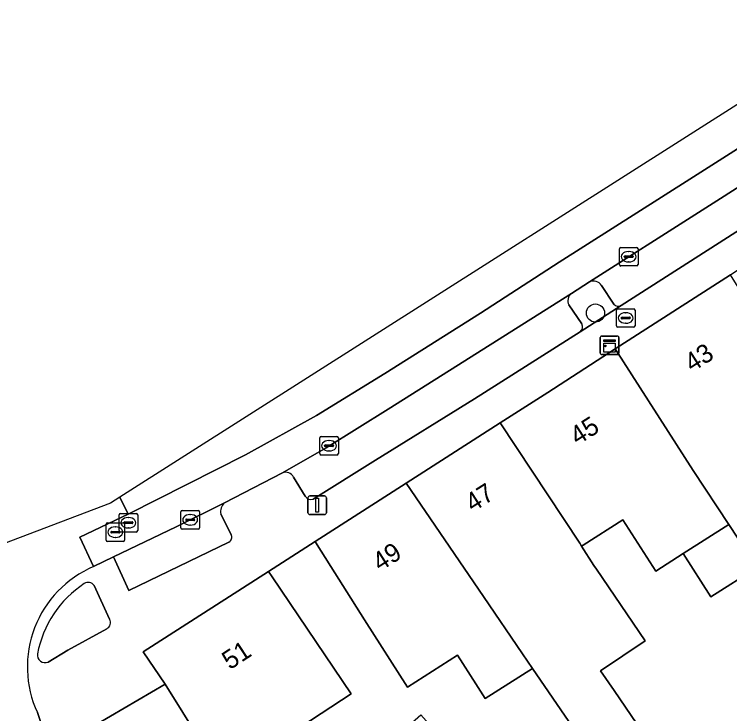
# Model space of a CAD drawing. Extents: x 159499 to 160349, y 382524 to 383273.
# Drawn here: x 159777.01 to 159815.47, y 383137.78 to 383175.38 of the extents above; entities that cross this region are included whole.
import ezdxf

# ---------------------------------------------------------------- set-up
doc = ezdxf.new("R2010")
doc.units = 0
for name, color, linetype in [('IMGEO_Boom', 7, 'Continuous'), ('IMGEO_Brandkraan', 7, 'Continuous'), ('IMGEO_Erf', 7, 'Continuous'), ('IMGEO_Groenvoorziening', 7, 'Continuous'), ('IMGEO_Kast', 7, 'Continuous'), ('IMGEO_Kolk', 7, 'Continuous'), ('IMGEO_Lichtmast', 7, 'Continuous'), ('IMGEO_Pand', 7, 'Continuous'), ('IMGEO_Pand_nummerreeks', 7, 'Continuous'), ('IMGEO_Parkeervlak_open', 7, 'Continuous'), ('IMGEO_Rijbaan_lokaal_gesloten', 7, 'Continuous'), ('IMGEO_Rijbaan_lokaal_open', 7, 'Continuous'), ('IMGEO_Rioolput', 7, 'Continuous'), ('IMGEO_Voetpad_open', 7, 'Continuous')]:
    doc.layers.add(name, color=color, linetype=linetype)

msp = doc.modelspace()

# ---------------------------------------------------------------- linework, layer by layer
at = {"layer": 'IMGEO_Boom'}
msp.add_circle((159808.254, 383159.317), 0.489, dxfattribs=at)
at = {"layer": 'IMGEO_Brandkraan'}
for p, q in [((159809.458, 383159.554), (159810.31, 383159.554)), ((159809.383, 383158.628), (159809.383, 383159.48)), ((159809.871, 383159.334), (159809.896, 383159.334)), ((159810.384, 383159.48), (159810.384, 383158.628)), ((159809.642, 383159.048), (159809.642, 383159.06)), ((159810.08, 383159.011), (159809.682, 383159.011)), ((159809.685, 383159.097), (159810.083, 383159.097)), ((159809.894, 383158.774), (159809.869, 383158.774)), ((159810.126, 383159.06), (159810.126, 383159.048)), ((159810.31, 383158.554), (159809.458, 383158.554))]:
    msp.add_line(p, q, dxfattribs=at)
for points in [[(159809.458, 383159.554), (159810.31, 383159.554)], [(159809.383, 383158.628), (159809.383, 383159.48)], [(159810.384, 383159.48), (159810.384, 383158.628)], [(159810.31, 383158.554), (159809.458, 383158.554)]]:
    msp.add_lwpolyline(points, dxfattribs=at)
for centre, radius, start, end in [((159809.46, 383159.478), 0.0765, 91.552, 178.448), ((159809.46, 383159.478), 0.0765, 91.552, 178.448), ((159810.308, 383159.478), 0.0765, 1.552, 88.448), ((159810.308, 383159.478), 0.0765, 1.552, 88.448), ((159809.682, 383159.057), 0.0403, 85.8775, 175.7526), ((159809.679, 383159.047), 0.0366, 178.938, 274.7102), ((159810.083, 383159.054), 0.043, 264.8664, 352.4533), ((159810.087, 383159.059), 0.0386, 1.7309, 96.639), ((159809.46, 383158.63), 0.0765, 181.552, 268.448), ((159809.46, 383158.63), 0.0765, 181.552, 268.448), ((159810.308, 383158.63), 0.0765, 271.552, 358.448), ((159810.308, 383158.63), 0.0765, 271.552, 358.448)]:
    msp.add_arc(centre, radius, start, end, dxfattribs=at)
for centre, major_axis, ratio, start_param, end_param in [((159809.87, 383159.054), (-0.387, 0.002), 0.722429, 4.712389, 7.853982), ((159809.895, 383159.054), (-0.39, 0.002), 0.717154, 1.570796, 4.712389)]:
    msp.add_ellipse(centre, major_axis=major_axis, ratio=ratio, start_param=start_param, end_param=end_param, dxfattribs=at)
at = {"layer": 'IMGEO_Erf'}
msp.add_lwpolyline([(159816.95, 383145.641), (159814.464, 383144.054), (159812.978, 383146.383), (159811.496, 383145.437), (159809.729, 383148.206), (159807.601, 383146.848), (159807.511, 383146.791), (159808.175, 383145.753), (159808.314, 383145.546), (159810.929, 383141.7), (159808.53, 383140.09), (159809.26, 383139.022), (159810.481, 383137.237), (159810.452, 383137.218), (159818.244, 383126.331)], dxfattribs=at)
msp.add_lwpolyline([(159801.818, 383139.392), (159800.838, 383140.927), (159798.146, 383139.209), (159795.836, 383142.83), (159793.297, 383146.863), (159793.186, 383147.034), (159790.671, 383145.418), (159790.865, 383145.128), (159795.115, 383138.849), (159791.318, 383136.353), (159796.682, 383130.01), (159799.86, 383132.698), (159796.9, 383135.974), (159798.861, 383137.722), (159803.527, 383132.489), (159805.132, 383133.72), (159808.018, 383135.617), (159806.828, 383137.358), (159804.874, 383140.214), (159802.33, 383138.59)], close=True, dxfattribs=at)
at = {"layer": 'IMGEO_Groenvoorziening'}
for points in [[(159807.939, 383160.989), (159806.961, 383160.364)], [(159809.243, 383159.792), (159808.576, 383160.793)], [(159806.826, 383159.752), (159807.52, 383158.732)], [(159807.433, 383158.312), (159809.636, 383159.722)], [(159782.126, 383142.865), (159781.301, 383144.671)], [(159779.888, 383141.196), (159781.98, 383142.344)], [(159778.818, 383140.553), (159779.888, 383141.196)]]:
    msp.add_lwpolyline(points, dxfattribs=at)
for centre, radius, start, end in [((159808.158, 383160.569), 0.474, 28.2519, 117.5426), ((159807.249, 383159.98), 0.481, 126.8618, 208.259), ((159809.482, 383159.994), 0.312, 220.1816, 299.6195), ((159807.209, 383158.577), 0.348, 310.2056, 26.3886), ((159783.954, 383139.927), 5.801, 123.2929, 169.4248), ((159780.981, 383144.45), 0.389, 34.7118, 122.9175), ((159781.806, 383142.674), 0.373, 297.8047, 30.8864), ((159778.661, 383140.935), 0.413, 172.1414, 292.263)]:
    msp.add_arc(centre, radius, start, end, dxfattribs=at)
at = {"layer": 'IMGEO_Kast'}
for p, q in [((159808.514, 383157.159), (159808.514, 383158)), ((159808.514, 383158), (159808.514, 383157.159)), ((159808.589, 383158.084), (159809.43, 383158.084)), ((159809.43, 383158.084), (159808.589, 383158.084)), ((159809.514, 383158.009), (159809.514, 383157.168)), ((159809.514, 383157.168), (159809.514, 383158.009)), ((159809.439, 383157.084), (159808.598, 383157.084)), ((159808.598, 383157.084), (159809.439, 383157.084))]:
    msp.add_line(p, q, dxfattribs=at)
for points in [[(159808.709, 383157.874), (159809.309, 383157.874), (159809.309, 383157.789), (159808.709, 383157.789), (159808.709, 383157.874)], [(159808.709, 383157.699), (159809.309, 383157.699), (159809.309, 383157.21), (159808.709, 383157.21), (159808.709, 383157.699)]]:
    msp.add_lwpolyline(points, dxfattribs=at)
msp.add_circle((159808.793, 383157.548), 0.0377, dxfattribs=at)
for centre, start, end in [((159808.592, 383158.006), 92.4484, 184.2845), ((159808.592, 383158.006), 92.4484, 184.2845), ((159809.436, 383158.006), 2.4484, 94.2845), ((159809.436, 383158.006), 2.4484, 94.2845), ((159808.592, 383157.162), 182.4484, 274.2845), ((159808.592, 383157.162), 182.4484, 274.2845), ((159809.436, 383157.162), 272.4484, 4.2845), ((159809.436, 383157.162), 272.4484, 4.2845)]:
    msp.add_arc(centre, 0.0779, start, end, dxfattribs=at)
at = {"layer": 'IMGEO_Kolk'}
for p, q in [((159809.545, 383161.922), (159809.545, 383162.774)), ((159809.62, 383162.848), (159810.472, 383162.848)), ((159810.033, 383162.628), (159810.058, 383162.628)), ((159810.546, 383162.774), (159810.546, 383161.922)), ((159809.804, 383162.342), (159809.804, 383162.354)), ((159810.242, 383162.305), (159809.844, 383162.305)), ((159809.847, 383162.391), (159810.245, 383162.391)), ((159810.288, 383162.354), (159810.288, 383162.342)), ((159810.472, 383161.848), (159809.62, 383161.848)), ((159810.056, 383162.068), (159810.031, 383162.068)), ((159793.428, 383151.76), (159793.428, 383152.612)), ((159793.503, 383152.686), (159794.355, 383152.686)), ((159794.429, 383152.612), (159794.429, 383151.76)), ((159793.73, 383152.229), (159794.128, 383152.229)), ((159793.916, 383152.466), (159793.941, 383152.466)), ((159793.687, 383152.18), (159793.687, 383152.192)), ((159794.125, 383152.143), (159793.727, 383152.143)), ((159793.939, 383151.906), (159793.914, 383151.906)), ((159794.171, 383152.192), (159794.171, 383152.18)), ((159794.355, 383151.686), (159793.503, 383151.686)), ((159785.962, 383147.776), (159785.962, 383148.628)), ((159786.037, 383148.702), (159786.889, 383148.702)), ((159786.45, 383148.482), (159786.475, 383148.482)), ((159786.963, 383148.628), (159786.963, 383147.776)), ((159786.221, 383148.196), (159786.221, 383148.208)), ((159786.659, 383148.159), (159786.261, 383148.159)), ((159786.264, 383148.245), (159786.662, 383148.245)), ((159786.705, 383148.208), (159786.705, 383148.196)), ((159786.889, 383147.702), (159786.037, 383147.702)), ((159786.473, 383147.922), (159786.448, 383147.922))]:
    msp.add_line(p, q, dxfattribs=at)
for points in [[(159809.545, 383161.922), (159809.545, 383162.774)], [(159809.62, 383162.848), (159810.472, 383162.848)], [(159810.546, 383162.774), (159810.546, 383161.922)], [(159810.472, 383161.848), (159809.62, 383161.848)], [(159793.428, 383151.76), (159793.428, 383152.612)], [(159793.503, 383152.686), (159794.355, 383152.686)], [(159794.429, 383152.612), (159794.429, 383151.76)], [(159794.355, 383151.686), (159793.503, 383151.686)], [(159785.962, 383147.776), (159785.962, 383148.628)], [(159786.037, 383148.702), (159786.889, 383148.702)], [(159786.963, 383148.628), (159786.963, 383147.776)], [(159786.889, 383147.702), (159786.037, 383147.702)]]:
    msp.add_lwpolyline(points, dxfattribs=at)
for centre, radius, start, end in [((159809.622, 383162.772), 0.0765, 91.552, 178.448), ((159809.622, 383162.772), 0.0765, 91.552, 178.448), ((159810.47, 383162.772), 0.0765, 1.552, 88.448), ((159810.47, 383162.772), 0.0765, 1.552, 88.448), ((159809.844, 383162.351), 0.0403, 85.8775, 175.7526), ((159809.841, 383162.341), 0.0366, 178.938, 274.7102), ((159810.245, 383162.348), 0.043, 264.8664, 352.4533), ((159810.249, 383162.353), 0.0386, 1.7309, 96.639), ((159809.622, 383161.924), 0.0765, 181.552, 268.448), ((159809.622, 383161.924), 0.0765, 181.552, 268.448), ((159810.47, 383161.924), 0.0765, 271.552, 358.448), ((159810.47, 383161.924), 0.0765, 271.552, 358.448), ((159793.505, 383152.61), 0.0765, 91.552, 178.448), ((159793.505, 383152.61), 0.0765, 91.552, 178.448), ((159794.353, 383152.61), 0.0765, 1.552, 88.448), ((159794.353, 383152.61), 0.0765, 1.552, 88.448), ((159793.727, 383152.189), 0.0403, 85.8775, 175.7526), ((159794.132, 383152.191), 0.0386, 1.7309, 96.639), ((159793.724, 383152.179), 0.0366, 178.938, 274.7102), ((159794.128, 383152.186), 0.043, 264.8664, 352.4533), ((159793.505, 383151.762), 0.0765, 181.552, 268.448), ((159793.505, 383151.762), 0.0765, 181.552, 268.448), ((159794.353, 383151.762), 0.0765, 271.552, 358.448), ((159794.353, 383151.762), 0.0765, 271.552, 358.448), ((159786.039, 383148.626), 0.0765, 91.552, 178.448), ((159786.039, 383148.626), 0.0765, 91.552, 178.448), ((159786.887, 383148.626), 0.0765, 1.552, 88.448), ((159786.887, 383148.626), 0.0765, 1.552, 88.448), ((159786.261, 383148.205), 0.0403, 85.8775, 175.7526), ((159786.258, 383148.195), 0.0366, 178.938, 274.7102), ((159786.662, 383148.202), 0.043, 264.8664, 352.4533), ((159786.666, 383148.207), 0.0386, 1.7309, 96.639), ((159786.039, 383147.778), 0.0765, 181.552, 268.448), ((159786.039, 383147.778), 0.0765, 181.552, 268.448), ((159786.887, 383147.778), 0.0765, 271.552, 358.448), ((159786.887, 383147.778), 0.0765, 271.552, 358.448)]:
    msp.add_arc(centre, radius, start, end, dxfattribs=at)
for centre, major_axis, ratio, start_param, end_param in [((159810.032, 383162.348), (-0.387, 0.002), 0.722429, 4.712389, 7.853982), ((159810.057, 383162.348), (-0.39, 0.002), 0.717154, 1.570796, 4.712389), ((159793.915, 383152.186), (-0.387, 0.002), 0.722429, 4.712389, 7.853982), ((159793.94, 383152.186), (-0.39, 0.002), 0.717154, 1.570796, 4.712389), ((159786.449, 383148.202), (-0.387, 0.002), 0.722429, 4.712389, 7.853982), ((159786.474, 383148.202), (-0.39, 0.002), 0.717154, 1.570796, 4.712389)]:
    msp.add_ellipse(centre, major_axis=major_axis, ratio=ratio, start_param=start_param, end_param=end_param, dxfattribs=at)
at = {"layer": 'IMGEO_Lichtmast'}
for p, q in [((159792.796, 383148.586), (159792.796, 383149.386)), ((159792.796, 383149.386), (159792.796, 383148.586)), ((159792.896, 383149.486), (159793.686, 383149.486)), ((159793.686, 383149.486), (159792.896, 383149.486)), ((159793.786, 383149.386), (159793.786, 383148.586)), ((159793.786, 383148.586), (159793.786, 383149.386)), ((159793.686, 383148.486), (159792.896, 383148.486)), ((159792.896, 383148.486), (159793.686, 383148.486))]:
    msp.add_line(p, q, dxfattribs=at)
msp.add_lwpolyline([(159793.216, 383149.361), (159793.366, 383149.361), (159793.366, 383148.611), (159793.216, 383148.611), (159793.216, 383149.361)], dxfattribs=at)
for centre, start, end in [((159792.896, 383149.386), 90, 180), ((159792.896, 383149.386), 90, 180), ((159793.686, 383149.386), 0, 90), ((159793.686, 383149.386), 360, 90), ((159792.896, 383148.586), 180, 270), ((159792.896, 383148.586), 180, 270), ((159793.686, 383148.586), 270, 0), ((159793.686, 383148.586), 270, 0)]:
    msp.add_arc(centre, 0.1, start, end, dxfattribs=at)
at = {"layer": 'IMGEO_Pand'}
for points in [[(159815.518, 383161.374), (159809.323, 383157.389), (159813.507, 383150.852), (159815.427, 383147.946), (159816.95, 383145.641), (159817.927, 383144.161), (159821.142, 383146.24), (159818.969, 383149.649), (159821.723, 383151.405)], [(159813.507, 383150.852), (159809.323, 383157.389), (159805.686, 383155.05), (159803.125, 383153.408), (159807.409, 383146.95), (159807.511, 383146.791), (159807.601, 383146.848), (159809.729, 383148.206), (159811.496, 383145.437), (159812.978, 383146.383), (159815.427, 383147.946)], [(159808.314, 383145.546), (159808.175, 383145.753), (159807.511, 383146.791), (159807.409, 383146.95), (159803.125, 383153.408), (159798.068, 383150.165), (159802.227, 383144.083), (159804.336, 383141), (159804.874, 383140.214), (159806.828, 383137.358), (159808.018, 383135.617), (159810.452, 383137.218), (159810.481, 383137.237), (159809.26, 383139.022), (159808.53, 383140.09), (159810.929, 383141.7)], [(159802.227, 383144.083), (159798.068, 383150.165), (159793.186, 383147.034), (159793.297, 383146.863), (159795.836, 383142.83), (159798.146, 383139.209), (159800.838, 383140.927), (159801.818, 383139.392), (159802.33, 383138.59), (159804.874, 383140.214), (159804.336, 383141)], [(159815.427, 383147.946), (159812.978, 383146.383), (159814.464, 383144.054), (159816.95, 383145.641)], [(159790.865, 383145.128), (159790.671, 383145.418), (159783.936, 383141.107), (159785.118, 383139.371), (159787.886, 383134.948), (159788.455, 383134.179), (159795.239, 383126.287), (159796.257, 383125.035), (159801.669, 383129.525), (159800.889, 383130.465), (159801.473, 383130.913), (159799.86, 383132.698), (159796.682, 383130.01), (159791.318, 383136.353), (159795.115, 383138.849)], [(159788.455, 383134.179), (159787.886, 383134.948), (159785.118, 383139.371), (159781.443, 383137.209), (159785.398, 383126.632), (159790.177, 383113.912), (159798.453, 383117.107), (159795.06, 383126.184), (159791.918, 383125.01)]]:
    msp.add_lwpolyline(points, close=True, dxfattribs=at)
at = {"layer": 'IMGEO_Parkeervlak_open'}
for points in [[(159828.873, 383174.384), (159822.635, 383170.351), (159813.8, 383164.72), (159807.939, 383160.989)], [(159809.636, 383159.722), (159821.969, 383167.609), (159829.345, 383172.324)], [(159808.576, 383160.793), (159809.243, 383159.792)], [(159806.961, 383160.364), (159800.41, 383156.228), (159797.106, 383154.153), (159793.776, 383152.068), (159791.422, 383150.731)], [(159807.52, 383158.732), (159806.826, 383159.752)], [(159793.075, 383149.316), (159796.426, 383151.401), (159801.745, 383154.701), (159807.433, 383158.312)], [(159792.023, 383150.5), (159792.651, 383149.477)], [(159788.313, 383149.118), (159785.707, 383147.817), (159782.337, 383146.204), (159783.162, 383144.401), (159788.547, 383147.007)], [(159788.665, 383147.409), (159788.116, 383148.512)]]:
    msp.add_lwpolyline(points, dxfattribs=at)
for centre, radius, start, end in [((159808.158, 383160.569), 0.474, 28.2519, 117.5426), ((159807.249, 383159.98), 0.481, 126.8618, 208.259), ((159809.482, 383159.994), 0.312, 220.1816, 299.6195), ((159807.209, 383158.577), 0.348, 310.2056, 26.3886), ((159791.591, 383150.274), 0.487, 27.6057, 110.3448), ((159792.951, 383149.628), 0.336, 206.7311, 291.6836), ((159788.714, 383148.652), 0.615, 130.7715, 193.2116), ((159788.411, 383147.265), 0.292, 297.7892, 29.4934)]:
    msp.add_arc(centre, radius, start, end, dxfattribs=at)
at = {"layer": 'IMGEO_Rijbaan_lokaal_gesloten'}
for points in [[(159853.667, 383192.289), (159840.622, 383183.949), (159829.121, 383176.57), (159823.487, 383172.985), (159813.325, 383166.51), (159806.3, 383162.05), (159802.071, 383159.31), (159796.935, 383156.075), (159793.256, 383153.812), (159789.43, 383151.698), (159783.129, 383148.501), (159780.528, 383147.266), (159781.267, 383145.689), (159782.337, 383146.204), (159785.707, 383147.817), (159788.313, 383149.118), (159791.422, 383150.731), (159793.776, 383152.068), (159797.106, 383154.153), (159800.41, 383156.228), (159806.961, 383160.364)], [(159806.961, 383160.364), (159807.939, 383160.989), (159813.8, 383164.72), (159822.635, 383170.351), (159828.873, 383174.384), (159829.864, 383174.993), (159835.483, 383178.581), (159845.256, 383184.804), (159850.726, 383188.335), (159850.773, 383188.365), (159851.759, 383188.985)]]:
    msp.add_lwpolyline(points, dxfattribs=at)
at = {"layer": 'IMGEO_Rijbaan_lokaal_open'}
for points in [[(159906.328, 383229.559), (159913.257, 383234.839), (159922.547, 383241.953), (159934.232, 383250.883), (159950.623, 383263.397), (159949.617, 383264.636), (159870.405, 383205.208), (159782.678, 383149.411)], [(159782.678, 383149.411), (159783.129, 383148.501), (159789.43, 383151.698), (159793.256, 383153.812), (159796.935, 383156.075), (159802.071, 383159.31), (159806.3, 383162.05), (159813.325, 383166.51), (159823.487, 383172.985), (159829.121, 383176.57), (159840.622, 383183.949), (159853.667, 383192.289)], [(159781.267, 383145.689), (159780.528, 383147.266), (159783.129, 383148.501), (159782.678, 383149.411), (159782.186, 383149.098), (159767.963, 383143.697), (159755.499, 383138.964)], [(159772.581, 383134.709), (159778.611, 383136.792), (159778.248, 383137.836)]]:
    msp.add_lwpolyline(points, dxfattribs=at)
msp.add_arc((159783.569, 383140.297), 5.863, 113.1236, 204.819, dxfattribs=at)
at = {"layer": 'IMGEO_Rioolput'}
for p, q in [((159782.639, 383147.62), (159782.639, 383148.472)), ((159782.714, 383148.546), (159783.566, 383148.546)), ((159783.64, 383148.472), (159783.64, 383147.62)), ((159782.012, 383148.039), (159782.864, 383148.039)), ((159782.898, 383148.04), (159782.898, 383148.052)), ((159783.336, 383148.003), (159782.938, 383148.003)), ((159782.941, 383148.089), (159783.339, 383148.089)), ((159783.127, 383148.326), (159783.152, 383148.326)), ((159783.382, 383148.052), (159783.382, 383148.04)), ((159781.937, 383147.113), (159781.937, 383147.965)), ((159782.239, 383147.582), (159782.637, 383147.582)), ((159782.425, 383147.819), (159782.45, 383147.819)), ((159782.938, 383147.965), (159782.938, 383147.113)), ((159783.15, 383147.766), (159783.125, 383147.766)), ((159782.196, 383147.533), (159782.196, 383147.545)), ((159782.634, 383147.496), (159782.236, 383147.496)), ((159782.448, 383147.259), (159782.423, 383147.259)), ((159782.68, 383147.545), (159782.68, 383147.533)), ((159783.566, 383147.546), (159782.714, 383147.546)), ((159782.864, 383147.039), (159782.012, 383147.039))]:
    msp.add_line(p, q, dxfattribs=at)
for points in [[(159782.639, 383147.62), (159782.639, 383148.472)], [(159782.714, 383148.546), (159783.566, 383148.546)], [(159783.64, 383148.472), (159783.64, 383147.62)], [(159782.012, 383148.039), (159782.864, 383148.039)], [(159781.937, 383147.113), (159781.937, 383147.965)], [(159782.938, 383147.965), (159782.938, 383147.113)], [(159783.566, 383147.546), (159782.714, 383147.546)], [(159782.864, 383147.039), (159782.012, 383147.039)]]:
    msp.add_lwpolyline(points, dxfattribs=at)
for centre, radius, start, end in [((159782.716, 383148.47), 0.0765, 91.552, 178.448), ((159782.716, 383148.47), 0.0765, 91.552, 178.448), ((159783.564, 383148.47), 0.0765, 1.552, 88.448), ((159783.564, 383148.47), 0.0765, 1.552, 88.448), ((159782.014, 383147.963), 0.0765, 91.552, 178.448), ((159782.014, 383147.963), 0.0765, 91.552, 178.448), ((159782.862, 383147.963), 0.0765, 1.552, 88.448), ((159782.862, 383147.963), 0.0765, 1.552, 88.448), ((159782.938, 383148.049), 0.0403, 85.8775, 175.7526), ((159782.935, 383148.039), 0.0366, 178.938, 274.7102), ((159783.339, 383148.046), 0.043, 264.8664, 352.4533), ((159783.343, 383148.051), 0.0386, 1.7309, 96.639), ((159782.236, 383147.542), 0.0403, 85.8775, 175.7526), ((159782.641, 383147.544), 0.0386, 1.7309, 96.639), ((159782.716, 383147.622), 0.0765, 181.552, 268.448), ((159782.716, 383147.622), 0.0765, 181.552, 268.448), ((159783.564, 383147.622), 0.0765, 271.552, 358.448), ((159783.564, 383147.622), 0.0765, 271.552, 358.448), ((159782.233, 383147.532), 0.0366, 178.938, 274.7102), ((159782.637, 383147.539), 0.043, 264.8664, 352.4533), ((159782.014, 383147.115), 0.0765, 181.552, 268.448), ((159782.014, 383147.115), 0.0765, 181.552, 268.448), ((159782.862, 383147.115), 0.0765, 271.552, 358.448), ((159782.862, 383147.115), 0.0765, 271.552, 358.448)]:
    msp.add_arc(centre, radius, start, end, dxfattribs=at)
for centre, major_axis, ratio, start_param, end_param in [((159783.126, 383148.046), (-0.387, 0.002), 0.722429, 4.712389, 7.853982), ((159783.151, 383148.046), (-0.39, 0.002), 0.717154, 1.570796, 4.712389), ((159782.424, 383147.539), (-0.387, 0.002), 0.722429, 4.712389, 7.853982), ((159782.449, 383147.539), (-0.39, 0.002), 0.717154, 1.570796, 4.712389)]:
    msp.add_ellipse(centre, major_axis=major_axis, ratio=ratio, start_param=start_param, end_param=end_param, dxfattribs=at)
at = {"layer": 'IMGEO_Voetpad_open'}
for points in [[(159853.759, 383187.901), (159853.419, 383187.681), (159851.233, 383186.3), (159846.305, 383183.135), (159836.847, 383177.096), (159831.549, 383173.724), (159829.345, 383172.324), (159821.969, 383167.609), (159809.636, 383159.722), (159807.433, 383158.312), (159801.745, 383154.701), (159796.426, 383151.401), (159793.075, 383149.316)], [(159778.248, 383137.836), (159778.611, 383136.792), (159781.443, 383137.209), (159785.118, 383139.371), (159783.936, 383141.107), (159790.671, 383145.418), (159793.186, 383147.034), (159798.068, 383150.165), (159803.125, 383153.408), (159805.686, 383155.05), (159809.323, 383157.389), (159815.518, 383161.374), (159816.292, 383161.895), (159822.422, 383165.829), (159822.755, 383166.043), (159828.505, 383169.737)], [(159791.422, 383150.731), (159788.313, 383149.118)], [(159792.651, 383149.477), (159792.023, 383150.5)], [(159788.116, 383148.512), (159788.665, 383147.409)], [(159788.547, 383147.007), (159783.162, 383144.401), (159782.337, 383146.204), (159781.267, 383145.689)], [(159781.301, 383144.671), (159782.126, 383142.865)], [(159781.98, 383142.344), (159779.888, 383141.196), (159778.818, 383140.553)]]:
    msp.add_lwpolyline(points, dxfattribs=at)
for centre, radius, start, end in [((159791.591, 383150.274), 0.487, 27.6057, 110.3448), ((159792.951, 383149.628), 0.336, 206.7311, 291.6836), ((159788.714, 383148.652), 0.615, 130.7715, 193.2116), ((159788.411, 383147.265), 0.292, 297.7892, 29.4934), ((159783.569, 383140.297), 5.863, 113.1236, 204.819), ((159783.954, 383139.927), 5.801, 123.2929, 169.4248), ((159780.981, 383144.45), 0.389, 34.7118, 122.9175), ((159781.806, 383142.674), 0.373, 297.8047, 30.8864), ((159778.661, 383140.935), 0.413, 172.1414, 292.263)]:
    msp.add_arc(centre, radius, start, end, dxfattribs=at)

# ---------------------------------------------------------------- texts
at = {"layer": 'IMGEO_Pand_nummerreeks'}
for s, rotation, p in [('43', 32.544, (159813.451, 383156.114)), ('45', 32.5555, (159807.295, 383152.185)), ('47', 32.5555, (159801.659, 383148.586)), ('49', 32.5497, (159796.671, 383145.402)), ('51', 33.3232, (159788.596, 383140.111))]:
    msp.add_text(s, height=1, rotation=rotation, dxfattribs=at).set_placement(p)

doc.saveas('drawing.dxf')
